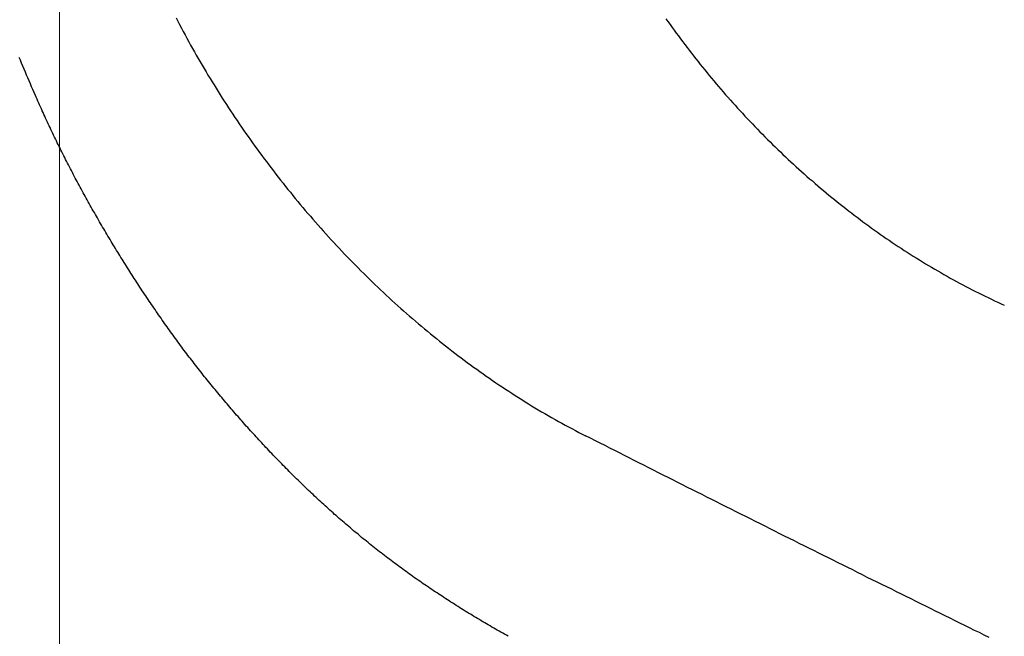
# Model space of a CAD drawing. Header units: millimetres. Extents: x -604189 to 881711, y -381903 to -7297.
# Tile 552 of 656: x -579763 to -579710, y -163321 to -163288. Entities that reach past the tile are written whole.
import ezdxf

# ---------------------------------------------------------------- set-up
doc = ezdxf.new("R2010")
doc.units = ezdxf.units.MM
doc.header["$LTSCALE"] = 100
doc.linetypes.add('0.5_0.5', pattern=[1, 0.5, -0.5])
doc.linetypes.add('ACAD_ISO04W100', pattern=[30.5, 24, -3, 0.5, -3])
doc.layers.get('Defpoints').update_dxf_attribs({"color": 30})
doc.layers.add('OPIS', color=7, linetype='Continuous')
doc.layers.add('strop osie', color=80, linetype='ACAD_ISO04W100', lineweight=5)
doc.styles.get("Standard").update_dxf_attribs({"font": 'romans.shx', "width": 0.5})
doc.dimstyles.new('1 50', dxfattribs={"dimtxt": 150, "dimasz": 80, "dimexe": 1, "dimexo": 1, "dimgap": 20, "dimtad": 1, "dimdec": 0, "dimlfac": 0.1, "dimtxsty": 'Standard', "dimblk": 'ARCHTICK', "dimcen": 200, "dimclrd": 2, "dimadec": 1, "dimazin": 0, "dimtfac": 1, "dimtdec": 0, "dimtmove": 0, "dimatfit": 3, "dimldrblk": 'ARCHTICK', "dimfxl": 120, "dimfxlon": 1, "dimtfill": 1, "dimarcsym": 0})

# ---------------------------------------------------------------- blocks, each defined once
blk = doc.blocks.new('_ArchTick')
at = {"layer": 'strop osie', "color": 0, "const_width": 0.15}
blk.add_lwpolyline([(-0.5, -0.5), (0.5, 0.5)], dxfattribs=at)
blk = doc.blocks.new('*D3294')
at = {"layer": 'Defpoints', "color": 0, "linetype": 'ByBlock', "lineweight": 5, "transparency": 16777216}
for p in [(-595783.126, -159420.303), (-593748.924, -159420.303), (-552118.935, -179940.303)]:
    blk.add_point(p, dxfattribs=at)
at = {"layer": 'OPIS', "color": 0, "linetype": 'Continuous', "lineweight": -2, "transparency": 16777216}
for p, q in [((-595723.126, -159420.303), (-595784.126, -159420.303)), ((-595723.126, -179940.303), (-595784.126, -179940.303))]:
    blk.add_line(p, q, dxfattribs=at)
at = {"layer": 'OPIS', "color": 2, "lineweight": -2, "transparency": 16777216}
blk.add_line((-595783.126, -179940.303), (-595783.126, -159420.303), dxfattribs=at)
at = {"layer": 'OPIS', "color": 2, "linetype": 'ByBlock', "lineweight": -2, "transparency": 16777216, "xscale": 80, "yscale": 80, "zscale": 80}
for p, rotation in [((-595783.126, -159420.303), 90), ((-595783.126, -179940.303), 270)]:
    blk.add_blockref('_ArchTick', p, dxfattribs=dict(at, rotation=rotation))
at = {"layer": 'OPIS', "color": 0, "linetype": 'ByBlock', "lineweight": 13, "transparency": 16777216, "insert": (-595878.126, -169680.303), "char_height": 150, "attachment_point": 5, "rotation": 90, "bg_fill": 3, "box_fill_scale": 1.1, "bg_fill_color": 256, "bg_fill_true_color": 13158600, "bg_fill_transparency": 0}
blk.add_mtext('2052', dxfattribs=at)

msp = doc.modelspace()

# ---------------------------------------------------------------- dimensions: what is measured, and where the dimension line sits
at = {"layer": 'OPIS', "color": 0, "linetype": 'ByBlock', "lineweight": 13}
dim = msp.add_linear_dim(base=(-595783.126, -159420.303), p1=(-552118.935, -179940.303), p2=(-593748.924, -159420.303), angle=90, dimstyle='1 50', override={"dimtmove": 1, "dimfxl": 60, "dimarcsym": 1}, dxfattribs=at)
dim.commit()
dim.dimension.update_dxf_attribs({"geometry": '*D3294', "text_midpoint": (-595878.126, -169680.303)})

# ---------------------------------------------------------------- next in the draw order: hatches: boundary and pattern name
at = {"layer": 'OPIS', "linetype": '0.5_0.5', "lineweight": 13}
h = msp.add_hatch(dxfattribs=at)
h.set_pattern_fill('ANSI37', color=0, scale=130)
h.set_pattern_definition([(45, (-597218.54, 256668.8), (-291.85832, 291.85832), []), (135, (-597218.54, 256668.8), (-291.85832, -291.85832), [])])
edge = h.paths.add_edge_path(flags=16)
edge.add_line((-570958.916, -168985.281), (-571058.916, -168985.281))
edge.add_line((-571058.916, -168985.281), (-572598.916, -168985.281))
edge.add_line((-572598.916, -168985.281), (-572598.915, -170470.3))
edge.add_line((-572598.915, -170470.3), (-570825.763, -170470.3))
edge.add_arc((-570508.916, -170339.099), 342.937, 180, 202.49364, ccw=False)
edge.add_arc((-570508.916, -170339.099), 342.937, 90, 180, ccw=False)
edge.add_line((-570508.916, -169996.163), (-570508.916, -169764.704))
edge.add_arc((-570058.916, -168985.281), 900, 180, 240, ccw=False)
edge = h.paths.add_edge_path(flags=17)
edge.add_line((-569358.915, -170085.281), (-569358.916, -168985.281))
edge.add_line((-569358.916, -168985.281), (-569358.917, -168985.281))
edge.add_line((-569358.917, -168985.281), (-569958.916, -168985.281))
edge.add_line((-569958.916, -168985.281), (-570058.916, -168985.281))
edge.add_line((-570058.916, -168985.281), (-570058.916, -168925.281))
edge.add_line((-570058.916, -168925.281), (-569958.916, -168925.281))
edge.add_line((-569958.916, -168925.281), (-569958.916, -168865.281))
edge.add_line((-569958.916, -168865.281), (-569358.916, -168865.281))
edge.add_line((-569358.916, -168865.281), (-569358.917, -166865.281))
edge.add_line((-569358.917, -166865.281), (-574098.917, -166865.286))
edge.add_line((-574098.917, -166865.286), (-574098.914, -171970.3))
edge.add_line((-574098.914, -171970.3), (-572608.913, -171970.3))
edge.add_line((-572608.913, -171970.3), (-571504.913, -170590.3))
edge.add_line((-571504.913, -170590.3), (-572718.915, -170590.3))
edge.add_line((-572718.915, -170590.3), (-572718.916, -168865.281))
edge.add_line((-572718.916, -168865.281), (-571058.916, -168865.281))
edge.add_line((-571058.916, -168865.281), (-571058.916, -168925.281))
edge.add_line((-571058.916, -168925.281), (-570958.916, -168925.281))
edge.add_line((-570958.916, -168925.281), (-570958.916, -168985.281))
edge.add_arc((-570058.916, -168985.281), 900, 180, 240)
edge.add_line((-570508.916, -169764.704), (-570508.916, -169996.163))
edge.add_arc((-570508.916, -170339.099), 342.937, 0, 90, ccw=False)
edge.add_arc((-570508.916, -170339.099), 342.937, 208.97989, 360, ccw=False)
edge.add_line((-570808.913, -170505.253), (-570808.913, -171171.086))
edge.add_arc((-570808.913, -171220.3), 49.214, 0, 90, ccw=False)
edge.add_arc((-570808.913, -171220.3), 49.214, 270, 360, ccw=False)
edge.add_line((-570808.913, -171269.514), (-570808.913, -171970.3))
edge.add_line((-570808.913, -171970.3), (-569358.914, -171970.3))
edge.add_line((-569358.914, -171970.3), (-569358.915, -170085.281))
h.paths.add_polyline_path([(-561118.924, -159870.303), (-590334.655, -159870.303), (-590334.655, -161470.303), (-562318.924, -161470.303), (-562318.924, -172095.292), (-561118.924, -172095.291), (-561118.924, -168350.303), (-552073.919, -168350.303), (-552073.92, -167150.303), (-561118.924, -167150.303)])
h.paths.add_polyline_path([(-572856.927, -169813.68), (-569451.07, -169813.68), (-569451.07, -169408.68), (-572856.927, -169408.68)], flags=16)
at = {"layer": 'OPIS', "linetype": 'ByBlock', "lineweight": 15}
h = msp.add_hatch(dxfattribs=at)
h.set_pattern_fill('ANSI37', color=0, scale=80, angle=45)
h.set_pattern_definition([(90, (-298582.96, 32475.8), (-254, 0), []), (180, (-298582.96, 32475.8), (-3e-14, -254), [])])
edge = h.paths.add_edge_path()
edge.add_arc((-579589.086, -167378.931), 50, 0, 90)
edge.add_line((-579589.086, -167328.931), (-579794.086, -167328.93))
edge.add_arc((-579794.086, -167378.93), 50, 89.9996, 180)
edge.add_line((-579844.086, -167378.93), (-579844.086, -167822.93))
edge.add_arc((-579794.086, -167822.93), 50, 180, 270)
edge.add_line((-579794.086, -167872.93), (-579589.085, -167872.931))
edge.add_arc((-579589.086, -167822.931), 50, 270.0014, 360)
edge.add_line((-579539.086, -167822.931), (-579539.086, -167378.931))
edge = h.paths.add_edge_path()
edge.add_arc((-579589.086, -167378.931), 50, 0, 90)
edge.add_line((-579589.086, -167328.931), (-579794.086, -167328.93))
edge.add_arc((-579794.086, -167378.93), 50, 89.9996, 180)
edge.add_line((-579844.086, -167378.93), (-579844.086, -167822.93))
edge.add_arc((-579794.086, -167822.93), 50, 180, 270)
edge.add_line((-579794.086, -167872.93), (-579589.085, -167872.931))
edge.add_arc((-579589.086, -167822.931), 50, 270.0014, 360)
edge.add_line((-579539.086, -167822.931), (-579539.086, -167378.931))
edge = h.paths.add_edge_path()
edge.add_line((-579899.087, -167300.93), (-579424.086, -167300.93))
edge.add_line((-579424.086, -167300.93), (-579424.086, -167900.93))
edge.add_line((-579424.086, -167900.93), (-579898.789, -167900.93))
edge.add_arc((-579899.086, -167892.935), 8, 180, 272.1285, ccw=False)
edge.add_line((-579907.086, -167892.935), (-579907.086, -167308.93))
edge.add_arc((-579899.086, -167308.93), 8, 90.0036, 180, ccw=False)
h.paths.add_polyline_path([(-581519.932, -164217.829), (-581520.004, -164223.092), (-581520.079, -164228.355), (-581520.156, -164233.617), (-581520.235, -164238.88), (-581520.318, -164244.143), (-581520.402, -164249.406), (-581520.489, -164254.669), (-581520.579, -164259.931), (-581520.671, -164265.194), (-581520.766, -164270.457), (-581520.863, -164275.719), (-581520.962, -164280.982), (-581521.064, -164286.244), (-581521.169, -164291.506), (-581521.276, -164296.769), (-581521.386, -164302.031), (-581521.498, -164307.293), (-581521.613, -164312.556), (-581521.73, -164317.818), (-581521.85, -164323.08), (-581521.972, -164328.342), (-581522.097, -164333.604), (-581522.225, -164338.866), (-581522.355, -164344.127), (-581522.488, -164349.389), (-581522.623, -164354.651), (-581522.76, -164359.913), (-581522.901, -164365.174), (-581523.043, -164370.436), (-581523.189, -164375.697), (-581523.337, -164380.958), (-581523.487, -164386.22), (-581523.64, -164391.481), (-581523.795, -164396.742), (-581523.953, -164402.003), (-581874.489, -164402.003), (-581874.664, -164396.198), (-581874.835, -164390.392), (-581875.003, -164384.587), (-581875.168, -164378.781), (-581875.329, -164372.976), (-581875.488, -164367.17), (-581875.643, -164361.364), (-581875.796, -164355.558), (-581875.945, -164349.752), (-581876.092, -164343.946), (-581876.235, -164338.14), (-581876.375, -164332.334), (-581876.512, -164326.527), (-581876.646, -164320.721), (-581876.777, -164314.914), (-581876.904, -164309.108), (-581877.029, -164303.301), (-581877.151, -164297.495), (-581877.269, -164291.688), (-581877.385, -164285.881), (-581877.497, -164280.074), (-581877.606, -164274.267), (-581877.713, -164268.461), (-581877.816, -164262.653), (-581877.916, -164256.846), (-581878.014, -164251.039), (-581878.108, -164245.232), (-581878.199, -164239.425), (-581878.287, -164233.618), (-581878.372, -164227.81), (-581878.454, -164222.003), (-581878.533, -164216.196), (-581878.609, -164210.388), (-581878.682, -164204.581), (-581878.751, -164198.773), (-581878.818, -164192.966), (-581878.881, -164187.158), (-581878.941, -164181.35), (-581878.997, -164175.543), (-581879.051, -164169.735), (-581879.101, -164163.927), (-581879.147, -164158.12), (-581879.191, -164152.312), (-581879.231, -164146.504), (-581879.267, -164140.696), (-581879.301, -164134.888), (-581879.332, -164129.081), (-581879.361, -164123.273), (-581879.388, -164117.465), (-581879.413, -164111.657), (-581879.437, -164105.849), (-581879.459, -164100.041), (-581879.475, -164094.233), (-581879.48, -164088.425), (-581879.472, -164082.617), (-581879.448, -164076.809), (-581879.406, -164071.002), (-581879.347, -164065.194), (-581879.269, -164059.387), (-581879.171, -164053.58), (-581879.054, -164047.773), (-581878.917, -164041.967), (-581878.759, -164036.161), (-581878.581, -164030.356), (-581878.381, -164024.551), (-581878.159, -164018.747), (-581877.914, -164012.944), (-581877.642, -164007.143), (-581877.341, -164001.342), (-581877.009, -163995.544), (-581876.642, -163989.748), (-581876.238, -163983.954), (-581875.795, -163978.163), (-581875.304, -163972.376), (-581874.753, -163966.594), (-581874.129, -163960.82), (-581873.419, -163955.056), (-581872.605, -163949.306), (-581871.67, -163943.574), (-581870.596, -163937.865), (-581869.362, -163932.188), (-581867.941, -163926.557), (-581866.302, -163920.987), (-581864.416, -163915.495), (-581862.246, -163910.11), (-581859.744, -163904.869), (-581856.869, -163899.824), (-581853.582, -163895.036), (-581849.851, -163890.591), (-581845.671, -163886.563), (-581841.105, -163882.977), (-581836.224, -163879.833), (-581831.097, -163877.106), (-581825.784, -163874.761), (-581820.336, -163872.759), (-581814.785, -163871.064), (-581809.154, -163869.636), (-581803.468, -163868.44), (-581797.747, -163867.44), (-581792, -163866.603), (-581786.235, -163865.9), (-581780.458, -163865.297), (-581774.674, -163864.778), (-581768.884, -163864.334), (-581763.088, -163863.958), (-581757.289, -163863.646), (-581751.486, -163863.39), (-581745.681, -163863.186), (-581739.874, -163863.026), (-581734.068, -163862.906), (-581728.26, -163862.819), (-581722.453, -163862.761), (-581716.645, -163862.725), (-581710.837, -163862.707), (-581705.029, -163862.7), (-581699.221, -163862.698), (-581693.958, -163862.699), (-581688.694, -163862.704), (-581683.431, -163862.718), (-581678.167, -163862.744), (-581672.904, -163862.788), (-581667.641, -163862.852), (-581662.379, -163862.942), (-581657.117, -163863.062), (-581651.856, -163863.215), (-581646.596, -163863.407), (-581641.337, -163863.64), (-581636.081, -163863.919), (-581630.828, -163864.249), (-581625.579, -163864.634), (-581620.334, -163865.078), (-581615.096, -163865.587), (-581609.864, -163866.17), (-581604.645, -163866.847), (-581599.442, -163867.642), (-581594.263, -163868.578), (-581589.115, -163869.676), (-581584.013, -163870.965), (-581578.971, -163872.474), (-581574.009, -163874.23), (-581569.153, -163876.259), (-581564.436, -163878.591), (-581559.896, -163881.253), (-581555.585, -163884.268), (-581551.554, -163887.652), (-581547.857, -163891.394), (-581544.534, -163895.471), (-581541.574, -163899.824), (-581538.952, -163904.387), (-581536.64, -163909.114), (-581534.606, -163913.968), (-581532.817, -163918.918), (-581531.241, -163923.939), (-581529.854, -163929.016), (-581528.636, -163934.137), (-581527.564, -163939.29), (-581526.619, -163944.467), (-581525.784, -163949.663), (-581525.048, -163954.875), (-581524.397, -163960.099), (-581523.818, -163965.33), (-581523.302, -163970.568), (-581522.84, -163975.811), (-581522.421, -163981.058), (-581522.037, -163986.308), (-581521.685, -163991.559), (-581521.363, -163996.813), (-581521.067, -164002.068), (-581520.796, -164007.324), (-581520.549, -164012.582), (-581520.322, -164017.84), (-581520.116, -164023.1), (-581519.928, -164028.36), (-581519.759, -164033.621), (-581519.607, -164038.882), (-581519.472, -164044.144), (-581519.354, -164049.406), (-581519.252, -164054.668), (-581519.166, -164059.931), (-581519.096, -164065.194), (-581519.041, -164070.457), (-581519.001, -164075.72), (-581518.976, -164080.984), (-581518.964, -164086.247), (-581518.964, -164091.51), (-581518.974, -164096.774), (-581518.991, -164102.037), (-581519.012, -164107.301), (-581519.034, -164112.564), (-581519.057, -164117.828), (-581519.081, -164123.091), (-581519.107, -164128.354), (-581519.135, -164133.618), (-581519.165, -164138.881), (-581519.197, -164144.144), (-581519.232, -164149.408), (-581519.269, -164154.671), (-581519.31, -164159.934), (-581519.353, -164165.198), (-581519.399, -164170.461), (-581519.447, -164175.724), (-581519.498, -164180.987), (-581519.552, -164186.25), (-581519.609, -164191.513), (-581519.668, -164196.777), (-581519.73, -164202.04), (-581519.795, -164207.303), (-581519.862, -164212.566)])
h.paths.add_polyline_path([(-582118.924, -164407.051), (-579418.924, -164407.051), (-579418.924, -162910.783), (-582118.924, -162910.783)])
h.paths.add_polyline_path([(-581950.717, -164839.225), (-581944.91, -164839.127), (-581939.103, -164839.033), (-581933.295, -164838.942), (-581927.488, -164838.854), (-581921.681, -164838.769), (-581915.873, -164838.687), (-581910.066, -164838.608), (-581904.259, -164838.532), (-581898.451, -164838.459), (-581892.644, -164838.39), (-581886.836, -164838.323), (-581881.028, -164838.26), (-581875.221, -164838.2), (-581869.413, -164838.144), (-581863.605, -164838.09), (-581857.798, -164838.04), (-581851.99, -164837.994), (-581846.182, -164837.95), (-581840.374, -164837.91), (-581834.567, -164837.874), (-581828.759, -164837.84), (-581822.951, -164837.809), (-581817.143, -164837.78), (-581811.335, -164837.753), (-581805.527, -164837.728), (-581799.719, -164837.704), (-581793.912, -164837.682), (-581788.104, -164837.666), (-581782.296, -164837.661), (-581776.488, -164837.669), (-581770.68, -164837.693), (-581764.872, -164837.735), (-581759.065, -164837.794), (-581753.257, -164837.872), (-581747.45, -164837.97), (-581741.643, -164838.087), (-581735.837, -164838.224), (-581730.031, -164838.382), (-581724.226, -164838.56), (-581718.422, -164838.76), (-581712.618, -164838.982), (-581706.815, -164839.227), (-581701.013, -164839.499), (-581695.213, -164839.8), (-581689.415, -164840.132), (-581683.618, -164840.499), (-581677.825, -164840.903), (-581672.034, -164841.346), (-581666.246, -164841.837), (-581660.465, -164842.388), (-581654.691, -164843.012), (-581648.927, -164843.722), (-581643.176, -164844.536), (-581637.444, -164845.471), (-581631.736, -164846.545), (-581626.059, -164847.779), (-581620.428, -164849.2), (-581614.858, -164850.839), (-581609.366, -164852.725), (-581603.98, -164854.895), (-581598.739, -164857.397), (-581593.694, -164860.272), (-581588.906, -164863.559), (-581584.462, -164867.29), (-581580.433, -164871.47), (-581576.847, -164876.036), (-581573.704, -164880.917), (-581570.976, -164886.044), (-581568.631, -164891.357), (-581566.63, -164896.805), (-581564.934, -164902.356), (-581563.507, -164907.987), (-581562.31, -164913.673), (-581561.31, -164919.394), (-581560.474, -164925.141), (-581559.77, -164930.906), (-581559.168, -164936.683), (-581558.648, -164942.467), (-581558.204, -164948.257), (-581557.829, -164954.053), (-581557.516, -164959.852), (-581557.261, -164965.655), (-581557.056, -164971.46), (-581556.897, -164977.267), (-581556.776, -164983.073), (-581556.69, -164988.881), (-581556.631, -164994.688), (-581556.596, -165000.496), (-581556.577, -165006.304), (-581556.57, -165012.112), (-581556.569, -165017.92), (-581556.57, -165023.183), (-581556.575, -165028.447), (-581556.588, -165033.71), (-581556.615, -165038.974), (-581556.658, -165044.237), (-581556.723, -165049.5), (-581556.813, -165054.762), (-581556.932, -165060.024), (-581557.086, -165065.285), (-581557.277, -165070.545), (-581557.51, -165075.804), (-581557.79, -165081.06), (-581558.119, -165086.313), (-581558.504, -165091.562), (-581558.949, -165096.807), (-581559.458, -165102.045), (-581560.04, -165107.276), (-581560.717, -165112.496), (-581561.513, -165117.699), (-581562.448, -165122.878), (-581563.547, -165128.026), (-581564.836, -165133.128), (-581566.345, -165138.17), (-581568.1, -165143.132), (-581570.129, -165147.988), (-581572.461, -165152.705), (-581575.123, -165157.245), (-581578.139, -165161.556), (-581581.522, -165165.587), (-581585.265, -165169.284), (-581589.342, -165172.607), (-581593.694, -165175.567), (-581598.257, -165178.189), (-581602.985, -165180.501), (-581607.838, -165182.535), (-581612.788, -165184.324), (-581617.81, -165185.9), (-581622.887, -165187.287), (-581628.007, -165188.505), (-581633.16, -165189.577), (-581638.337, -165190.522), (-581643.534, -165191.357), (-581648.746, -165192.093), (-581653.969, -165192.744), (-581659.201, -165193.323), (-581664.439, -165193.839), (-581669.682, -165194.301), (-581674.929, -165194.72), (-581680.178, -165195.104), (-581685.43, -165195.456), (-581690.683, -165195.778), (-581695.938, -165196.074), (-581701.195, -165196.345), (-581706.452, -165196.592), (-581711.711, -165196.819), (-581716.97, -165197.025), (-581722.23, -165197.213), (-581727.491, -165197.382), (-581732.752, -165197.534), (-581738.014, -165197.669), (-581743.276, -165197.787), (-581748.539, -165197.889), (-581753.801, -165197.975), (-581759.064, -165198.045), (-581764.327, -165198.1), (-581769.591, -165198.14), (-581774.854, -165198.165), (-581780.118, -165198.177), (-581785.381, -165198.177), (-581790.644, -165198.167), (-581795.908, -165198.15), (-581801.171, -165198.129), (-581806.435, -165198.107), (-581811.698, -165198.084), (-581816.961, -165198.06), (-581822.225, -165198.034), (-581827.488, -165198.006), (-581832.752, -165197.976), (-581838.015, -165197.944), (-581843.278, -165197.909), (-581848.541, -165197.872), (-581853.805, -165197.831), (-581859.068, -165197.788), (-581864.331, -165197.742), (-581869.594, -165197.694), (-581874.858, -165197.643), (-581880.121, -165197.589), (-581885.384, -165197.532), (-581890.647, -165197.473), (-581895.91, -165197.411), (-581901.173, -165197.346), (-581906.436, -165197.279), (-581911.699, -165197.209), (-581916.962, -165197.137), (-581922.225, -165197.062), (-581927.488, -165196.985), (-581932.751, -165196.906), (-581938.014, -165196.823), (-581943.276, -165196.739), (-581948.539, -165196.652), (-581953.802, -165196.562), (-581959.064, -165196.47), (-581964.327, -165196.375), (-581969.59, -165196.278), (-581974.852, -165196.179), (-581980.115, -165196.077), (-581985.377, -165195.972), (-581990.639, -165195.865), (-581995.902, -165195.755), (-582001.164, -165195.643), (-582006.426, -165195.528), (-582011.688, -165195.411), (-582016.95, -165195.291), (-582022.212, -165195.169), (-582027.474, -165195.044), (-582032.736, -165194.916), (-582037.998, -165194.786), (-582043.26, -165194.653), (-582048.521, -165194.518), (-582053.783, -165194.381), (-582059.045, -165194.24), (-582064.306, -165194.098), (-582069.568, -165193.952), (-582074.829, -165193.804), (-582080.09, -165193.654), (-582085.351, -165193.501), (-582090.613, -165193.346), (-582095.874, -165193.188), (-582095.874, -164842.652), (-582090.068, -164842.477), (-582084.263, -164842.306), (-582078.457, -164842.138), (-582072.652, -164841.973), (-582066.846, -164841.812), (-582061.04, -164841.653), (-582055.235, -164841.498), (-582049.429, -164841.345), (-582043.623, -164841.196), (-582037.817, -164841.049), (-582032.01, -164840.906), (-582026.204, -164840.766), (-582020.398, -164840.629), (-582014.591, -164840.495), (-582008.785, -164840.364), (-582002.978, -164840.237), (-581997.172, -164840.112), (-581991.365, -164839.99), (-581985.558, -164839.872), (-581979.752, -164839.756), (-581973.945, -164839.644), (-581968.138, -164839.535), (-581962.331, -164839.428), (-581956.524, -164839.325)])
edge = h.paths.add_edge_path()
edge.add_arc((-581748.924, -162268.543), 50, 0, 90.0004)
edge.add_line((-581748.924, -162218.543), (-581953.924, -162218.545))
edge.add_arc((-581953.924, -162268.545), 50, 90.0009, 180)
edge.add_line((-582003.924, -162268.545), (-582003.924, -162712.545))
edge.add_arc((-581953.924, -162712.545), 50, 180, 270.0022)
edge.add_line((-581953.922, -162762.545), (-581748.923, -162762.543))
edge.add_arc((-581748.924, -162712.543), 50, 270.0009, 360)
edge.add_line((-581698.924, -162712.543), (-581698.924, -162268.543))
edge = h.paths.add_edge_path()
edge.add_arc((-581748.924, -161668.543), 50, 0, 90.0004)
edge.add_line((-581748.924, -161618.543), (-581953.924, -161618.545))
edge.add_arc((-581953.924, -161668.545), 50, 90.0009, 180)
edge.add_line((-582003.924, -161668.545), (-582003.924, -162112.545))
edge.add_arc((-581953.924, -162112.545), 50, 180, 270.0022)
edge.add_line((-581953.922, -162162.545), (-581748.923, -162162.543))
edge.add_arc((-581748.924, -162112.543), 50, 270.0009, 360)
edge.add_line((-581698.924, -162112.543), (-581698.924, -161668.543))
h.paths.add_polyline_path([(-582118.924, -162790.543), (-579418.924, -162790.543), (-579418.924, -161590.543), (-582118.924, -161590.543)])
edge = h.paths.add_edge_path()
edge.add_arc((-579794.086, -168270.003), 50, 89.9996, 180)
edge.add_line((-579844.086, -168270.003), (-579844.086, -168714.003))
edge.add_arc((-579794.086, -168714.003), 50, 180, 270)
edge.add_line((-579794.086, -168764.003), (-579589.085, -168764.004))
edge.add_arc((-579589.086, -168714.004), 50, 270.0014, 360)
edge.add_line((-579539.086, -168714.004), (-579539.086, -168270.004))
edge.add_arc((-579589.086, -168270.004), 50, 0, 90)
edge.add_line((-579589.086, -168220.004), (-579794.086, -168220.003))
edge = h.paths.add_edge_path()
edge.add_arc((-579589.086, -169161.078), 50, 0, 90)
edge.add_line((-579589.086, -169111.078), (-579794.086, -169111.076))
edge.add_arc((-579794.086, -169161.076), 50, 89.9996, 180)
edge.add_line((-579844.086, -169161.076), (-579844.086, -169605.076))
edge.add_arc((-579794.086, -169605.076), 50, 180, 270)
edge.add_line((-579794.086, -169655.076), (-579589.085, -169655.078))
edge.add_arc((-579589.086, -169605.078), 50, 270.0014, 360)
edge.add_line((-579539.086, -169605.078), (-579539.086, -169161.078))
edge = h.paths.add_edge_path()
edge.add_arc((-579794.086, -170052.15), 50, 89.9996, 180)
edge.add_line((-579844.086, -170052.15), (-579844.086, -170496.15))
edge.add_arc((-579794.086, -170496.15), 50, 180, 270)
edge.add_line((-579794.086, -170546.15), (-579589.085, -170546.151))
edge.add_arc((-579589.086, -170496.151), 50, 270.0014, 360)
edge.add_line((-579539.086, -170496.151), (-579539.086, -170052.151))
edge.add_arc((-579589.086, -170052.151), 50, 0, 90)
edge.add_line((-579589.086, -170002.151), (-579794.086, -170002.15))
edge = h.paths.add_edge_path()
edge.add_arc((-579794.086, -170943.223), 50, 89.9996, 180)
edge.add_line((-579844.086, -170943.223), (-579844.086, -171387.223))
edge.add_arc((-579794.086, -171387.223), 50, 180, 270)
edge.add_line((-579794.086, -171437.223), (-579589.085, -171437.224))
edge.add_arc((-579589.086, -171387.224), 50, 270.0014, 360)
edge.add_line((-579539.086, -171387.224), (-579539.086, -170943.224))
edge.add_arc((-579589.086, -170943.224), 50, 0, 90)
edge.add_line((-579589.086, -170893.224), (-579794.086, -170893.223))
h.paths.add_polyline_path([(-579418.924, -164527.291), (-582118.924, -164527.291), (-582118.924, -171970.3), (-579418.924, -171970.3)])

# ---------------------------------------------------------------- next in the draw order: linework, layer by layer
at = {"color": 0}
for points in [[(-579754.53, -163288.196, 0), (-579754.434, -163288.376, 0), (-579754.338, -163288.556, 0), (-579754.241, -163288.746, 0), (-579754.144, -163288.926, 0), (-579754.046, -163289.106, 0), (-579753.947, -163289.286, 0), (-579753.847, -163289.476, 0), (-579753.747, -163289.656, 0), (-579753.646, -163289.836, 0), (-579753.544, -163290.016, 0), (-579753.442, -163290.196, 0), (-579753.339, -163290.376, 0), (-579753.235, -163290.556, 0), (-579753.13, -163290.736, 0), (-579753.025, -163290.916, 0), (-579752.919, -163291.086, 0), (-579752.813, -163291.266, 0), (-579752.705, -163291.446, 0), (-579752.597, -163291.626, 0), (-579752.489, -163291.796, 0), (-579752.379, -163291.976, 0), (-579752.269, -163292.156, 0), (-579752.159, -163292.326, 0), (-579752.047, -163292.506, 0), (-579751.935, -163292.676, 0), (-579751.822, -163292.856, 0), (-579751.709, -163293.026, 0), (-579751.594, -163293.196, 0), (-579751.479, -163293.376, 0), (-579751.364, -163293.546, 0), (-579751.248, -163293.716, 0), (-579751.131, -163293.896, 0), (-579751.013, -163294.066, 0), (-579750.895, -163294.236, 0), (-579750.776, -163294.406, 0), (-579750.656, -163294.576, 0), (-579750.535, -163294.746, 0), (-579750.414, -163294.916, 0), (-579750.292, -163295.086, 0), (-579750.17, -163295.256, 0), (-579750.047, -163295.426, 0), (-579749.923, -163295.596, 0), (-579749.798, -163295.766, 0), (-579749.673, -163295.926, 0), (-579749.547, -163296.096, 0), (-579749.421, -163296.266, 0), (-579749.294, -163296.426, 0), (-579749.166, -163296.596, 0), (-579749.037, -163296.756, 0), (-579748.908, -163296.926, 0), (-579748.778, -163297.086, 0), (-579748.648, -163297.256, 0), (-579748.517, -163297.416, 0), (-579748.385, -163297.576, 0), (-579748.252, -163297.746, 0), (-579748.119, -163297.906, 0), (-579747.986, -163298.066, 0), (-579747.851, -163298.226, 0), (-579747.716, -163298.386, 0), (-579747.581, -163298.546, 0), (-579747.444, -163298.706, 0), (-579747.307, -163298.866, 0), (-579747.17, -163299.026, 0), (-579747.032, -163299.186, 0), (-579746.893, -163299.346, 0), (-579746.753, -163299.496, 0), (-579746.613, -163299.656, 0), (-579746.473, -163299.816, 0), (-579746.331, -163299.966, 0), (-579746.19, -163300.126, 0), (-579746.047, -163300.276, 0), (-579745.904, -163300.436, 0), (-579745.76, -163300.586, 0), (-579745.616, -163300.736, 0), (-579745.471, -163300.896, 0), (-579745.325, -163301.046, 0), (-579745.179, -163301.196, 0), (-579745.033, -163301.346, 0), (-579744.885, -163301.496, 0), (-579744.737, -163301.646, 0), (-579744.589, -163301.796, 0), (-579744.44, -163301.946, 0), (-579744.29, -163302.086, 0), (-579744.14, -163302.236, 0), (-579743.989, -163302.386, 0), (-579743.838, -163302.526, 0), (-579743.686, -163302.676, 0), (-579743.533, -163302.816, 0), (-579743.38, -163302.966, 0), (-579743.227, -163303.106, 0), (-579743.072, -163303.246, 0), (-579742.918, -163303.396, 0), (-579742.762, -163303.536, 0), (-579742.606, -163303.676, 0), (-579742.45, -163303.816, 0), (-579742.293, -163303.956, 0), (-579742.135, -163304.096, 0), (-579741.977, -163304.236, 0), (-579741.818, -163304.366, 0), (-579741.659, -163304.506, 0), (-579741.499, -163304.646, 0), (-579741.339, -163304.776, 0), (-579741.178, -163304.916, 0), (-579741.017, -163305.046, 0), (-579740.855, -163305.186, 0), (-579740.693, -163305.316, 0), (-579740.53, -163305.446, 0), (-579740.366, -163305.576, 0), (-579740.202, -163305.706, 0), (-579740.038, -163305.836, 0), (-579739.873, -163305.966, 0), (-579739.707, -163306.096, 0), (-579739.541, -163306.226, 0), (-579739.375, -163306.346, 0), (-579739.207, -163306.476, 0), (-579739.04, -163306.606, 0), (-579738.872, -163306.726, 0), (-579738.703, -163306.846, 0), (-579738.534, -163306.976, 0), (-579738.364, -163307.096, 0), (-579738.194, -163307.216, 0), (-579738.024, -163307.336, 0), (-579737.853, -163307.456, 0), (-579737.681, -163307.576, 0), (-579737.509, -163307.696, 0), (-579737.337, -163307.816, 0), (-579737.164, -163307.926, 0), (-579736.99, -163308.046, 0), (-579736.816, -163308.166, 0), (-579736.642, -163308.276, 0), (-579736.467, -163308.386, 0), (-579736.291, -163308.506, 0), (-579736.116, -163308.616, 0), (-579735.939, -163308.726, 0), (-579735.762, -163308.836, 0), (-579735.585, -163308.946, 0), (-579735.408, -163309.056, 0), (-579735.229, -163309.166, 0), (-579735.051, -163309.266, 0), (-579734.872, -163309.376, 0), (-579734.692, -163309.476, 0), (-579734.512, -163309.586, 0), (-579734.332, -163309.686, 0), (-579734.151, -163309.786, 0), (-579733.97, -163309.896, 0), (-579733.788, -163309.996, 0), (-579733.606, -163310.096, 0), (-579733.423, -163310.186, 0), (-579733.24, -163310.286, 0), (-579733.057, -163310.386, 0), (-579732.873, -163310.486, 0), (-579732.689, -163310.576, 0), (-579732.504, -163310.676, 0)], [(-579728.187, -163288.236, 0), (-579728.077, -163288.386, 0), (-579727.966, -163288.546, 0), (-579727.854, -163288.706, 0), (-579727.742, -163288.856, 0), (-579727.629, -163289.016, 0), (-579727.515, -163289.166, 0), (-579727.401, -163289.326, 0), (-579727.286, -163289.476, 0), (-579727.17, -163289.626, 0), (-579727.054, -163289.786, 0), (-579726.937, -163289.936, 0), (-579726.819, -163290.086, 0), (-579726.701, -163290.236, 0), (-579726.582, -163290.396, 0), (-579726.462, -163290.546, 0), (-579726.342, -163290.696, 0), (-579726.221, -163290.846, 0), (-579726.099, -163290.996, 0), (-579725.977, -163291.146, 0), (-579725.855, -163291.296, 0), (-579725.731, -163291.436, 0), (-579725.607, -163291.586, 0), (-579725.483, -163291.736, 0), (-579725.357, -163291.886, 0), (-579725.231, -163292.026, 0), (-579725.105, -163292.176, 0), (-579724.978, -163292.326, 0), (-579724.85, -163292.466, 0), (-579724.722, -163292.616, 0), (-579724.593, -163292.756, 0), (-579724.463, -163292.896, 0), (-579724.333, -163293.046, 0), (-579724.203, -163293.186, 0), (-579724.071, -163293.326, 0), (-579723.939, -163293.476, 0), (-579723.807, -163293.616, 0), (-579723.674, -163293.756, 0), (-579723.54, -163293.896, 0), (-579723.406, -163294.036, 0), (-579723.271, -163294.176, 0), (-579723.136, -163294.316, 0), (-579723, -163294.446, 0), (-579722.863, -163294.586, 0), (-579722.726, -163294.726, 0), (-579722.589, -163294.866, 0), (-579722.45, -163294.996, 0), (-579722.312, -163295.136, 0), (-579722.172, -163295.266, 0), (-579722.032, -163295.406, 0), (-579721.892, -163295.536, 0), (-579721.751, -163295.666, 0), (-579721.61, -163295.806, 0), (-579721.467, -163295.936, 0), (-579721.325, -163296.066, 0), (-579721.182, -163296.196, 0), (-579721.038, -163296.326, 0), (-579720.894, -163296.456, 0), (-579720.749, -163296.586, 0), (-579720.604, -163296.716, 0), (-579720.458, -163296.846, 0), (-579720.312, -163296.966, 0), (-579720.165, -163297.096, 0), (-579720.018, -163297.226, 0), (-579719.87, -163297.346, 0), (-579719.722, -163297.476, 0), (-579719.573, -163297.596, 0), (-579719.423, -163297.726, 0), (-579719.274, -163297.846, 0), (-579719.123, -163297.966, 0), (-579718.972, -163298.086, 0), (-579718.821, -163298.206, 0), (-579718.669, -163298.326, 0), (-579718.517, -163298.446, 0), (-579718.364, -163298.566, 0), (-579718.211, -163298.686, 0), (-579718.057, -163298.806, 0), (-579717.903, -163298.916, 0), (-579717.748, -163299.036, 0), (-579717.593, -163299.156, 0), (-579717.437, -163299.266, 0), (-579717.281, -163299.386, 0), (-579717.124, -163299.496, 0), (-579716.967, -163299.606, 0), (-579716.81, -163299.716, 0), (-579716.652, -163299.836, 0), (-579716.494, -163299.946, 0), (-579716.335, -163300.056, 0), (-579716.175, -163300.156, 0), (-579716.016, -163300.266, 0), (-579715.855, -163300.376, 0), (-579715.695, -163300.486, 0), (-579715.534, -163300.586, 0), (-579715.372, -163300.696, 0), (-579715.21, -163300.796, 0), (-579715.048, -163300.906, 0), (-579714.885, -163301.006, 0), (-579714.722, -163301.106, 0), (-579714.558, -163301.206, 0), (-579714.394, -163301.316, 0), (-579714.23, -163301.416, 0), (-579714.065, -163301.506, 0), (-579713.899, -163301.606, 0), (-579713.734, -163301.706, 0), (-579713.568, -163301.806, 0), (-579713.401, -163301.896, 0), (-579713.234, -163301.996, 0), (-579713.067, -163302.086, 0), (-579712.899, -163302.186, 0), (-579712.731, -163302.276, 0), (-579712.563, -163302.366, 0), (-579712.394, -163302.456, 0), (-579712.225, -163302.546, 0), (-579712.055, -163302.636, 0), (-579711.885, -163302.726, 0), (-579711.715, -163302.816, 0), (-579711.544, -163302.906, 0), (-579711.373, -163302.986, 0), (-579711.201, -163303.076, 0), (-579711.029, -163303.156, 0), (-579710.857, -163303.236, 0), (-579710.685, -163303.326, 0), (-579710.512, -163303.406, 0), (-579710.338, -163303.486, 0), (-579710.165, -163303.566, 0), (-579709.991, -163303.646, 0)], [(-579762.092, -163292.366, 0), (-579762.161, -163292.206, 0), (-579762.23, -163292.046, 0), (-579762.298, -163291.896, 0), (-579762.366, -163291.736, 0), (-579762.434, -163291.576, 0), (-579762.501, -163291.416, 0), (-579762.569, -163291.266, 0), (-579762.635, -163291.106, 0), (-579762.702, -163290.946, 0), (-579762.768, -163290.786, 0), (-579762.834, -163290.626, 0), (-579762.899, -163290.466, 0), (-579762.964, -163290.316, 0)], [(-579736.668, -163321.456, 0), (-579736.766, -163321.396, 0), (-579736.864, -163321.346, 0), (-579736.961, -163321.286, 0), (-579737.059, -163321.236, 0), (-579737.156, -163321.176, 0), (-579737.254, -163321.126, 0), (-579737.351, -163321.066, 0), (-579737.448, -163321.016, 0), (-579737.545, -163320.956, 0), (-579737.642, -163320.896, 0), (-579737.739, -163320.846, 0), (-579737.835, -163320.786, 0), (-579737.932, -163320.726, 0), (-579738.029, -163320.676, 0), (-579738.125, -163320.616, 0), (-579738.221, -163320.556, 0), (-579738.318, -163320.496, 0), (-579738.414, -163320.446, 0), (-579738.51, -163320.386, 0), (-579738.605, -163320.326, 0), (-579738.701, -163320.266, 0), (-579738.797, -163320.206, 0), (-579738.892, -163320.156, 0), (-579738.988, -163320.096, 0), (-579739.083, -163320.036, 0), (-579739.178, -163319.976, 0), (-579739.273, -163319.916, 0), (-579739.368, -163319.856, 0), (-579739.463, -163319.796, 0), (-579739.558, -163319.736, 0), (-579739.653, -163319.676, 0), (-579739.747, -163319.616, 0), (-579739.841, -163319.556, 0), (-579739.936, -163319.496, 0), (-579740.03, -163319.436, 0), (-579740.124, -163319.376, 0), (-579740.218, -163319.306, 0), (-579740.311, -163319.246, 0), (-579740.405, -163319.186, 0), (-579740.498, -163319.126, 0), (-579740.592, -163319.066, 0), (-579740.685, -163319.006, 0), (-579740.778, -163318.936, 0), (-579740.871, -163318.876, 0), (-579740.964, -163318.816, 0), (-579741.057, -163318.746, 0), (-579741.149, -163318.686, 0), (-579741.241, -163318.626, 0), (-579741.334, -163318.556, 0), (-579741.426, -163318.496, 0), (-579741.518, -163318.436, 0), (-579741.61, -163318.366, 0), (-579741.701, -163318.306, 0), (-579741.793, -163318.236, 0), (-579741.884, -163318.176, 0), (-579741.976, -163318.106, 0), (-579742.067, -163318.046, 0), (-579742.158, -163317.976, 0), (-579742.249, -163317.916, 0), (-579742.339, -163317.846, 0), (-579742.43, -163317.776, 0), (-579742.52, -163317.716, 0), (-579742.61, -163317.646, 0), (-579742.7, -163317.576, 0), (-579742.79, -163317.516, 0), (-579742.88, -163317.446, 0), (-579742.97, -163317.376, 0), (-579743.059, -163317.316, 0), (-579743.148, -163317.246, 0), (-579743.237, -163317.176, 0), (-579743.326, -163317.106, 0), (-579743.415, -163317.036, 0), (-579743.504, -163316.966, 0), (-579743.592, -163316.906, 0), (-579743.681, -163316.836, 0), (-579743.769, -163316.766, 0), (-579743.857, -163316.696, 0), (-579743.945, -163316.626, 0), (-579744.032, -163316.556, 0), (-579744.12, -163316.486, 0), (-579744.207, -163316.416, 0), (-579744.294, -163316.346, 0), (-579744.381, -163316.276, 0), (-579744.468, -163316.206, 0), (-579744.555, -163316.136, 0), (-579744.641, -163316.056, 0), (-579744.728, -163315.986, 0), (-579744.814, -163315.916, 0), (-579744.9, -163315.846, 0), (-579744.986, -163315.776, 0), (-579745.072, -163315.696, 0), (-579745.157, -163315.626, 0), (-579745.243, -163315.556, 0), (-579745.328, -163315.486, 0), (-579745.413, -163315.406, 0), (-579745.498, -163315.336, 0), (-579745.583, -163315.266, 0), (-579745.668, -163315.186, 0), (-579745.752, -163315.116, 0), (-579745.836, -163315.046, 0), (-579745.92, -163314.966, 0), (-579746.004, -163314.896, 0), (-579746.088, -163314.816, 0), (-579746.172, -163314.746, 0), (-579746.255, -163314.666, 0), (-579746.339, -163314.596, 0), (-579746.422, -163314.516, 0), (-579746.505, -163314.446, 0), (-579746.588, -163314.366, 0), (-579746.671, -163314.296, 0), (-579746.753, -163314.216, 0), (-579746.835, -163314.146, 0), (-579746.918, -163314.066, 0), (-579747, -163313.986, 0), (-579747.082, -163313.916, 0), (-579747.163, -163313.836, 0), (-579747.245, -163313.756, 0), (-579747.326, -163313.686, 0), (-579747.408, -163313.606, 0), (-579747.489, -163313.526, 0), (-579747.57, -163313.446, 0), (-579747.65, -163313.376, 0), (-579747.731, -163313.296, 0), (-579747.811, -163313.216, 0), (-579747.892, -163313.136, 0), (-579747.972, -163313.056, 0), (-579748.052, -163312.986, 0), (-579748.131, -163312.906, 0), (-579748.211, -163312.826, 0), (-579748.291, -163312.746, 0), (-579748.37, -163312.666, 0), (-579748.449, -163312.586, 0), (-579748.528, -163312.506, 0), (-579748.607, -163312.426, 0), (-579748.686, -163312.346, 0), (-579748.764, -163312.266, 0), (-579748.842, -163312.186, 0), (-579748.921, -163312.106, 0), (-579748.999, -163312.026, 0), (-579749.077, -163311.946, 0), (-579749.154, -163311.866, 0), (-579749.232, -163311.786, 0), (-579749.309, -163311.706, 0), (-579749.387, -163311.626, 0), (-579749.464, -163311.546, 0), (-579749.541, -163311.466, 0), (-579749.618, -163311.376, 0), (-579749.694, -163311.296, 0), (-579749.771, -163311.216, 0), (-579749.847, -163311.136, 0), (-579749.923, -163311.056, 0), (-579750, -163310.966, 0), (-579750.076, -163310.886, 0), (-579750.151, -163310.806, 0), (-579750.227, -163310.726, 0), (-579750.303, -163310.636, 0), (-579750.378, -163310.556, 0), (-579750.453, -163310.476, 0), (-579750.528, -163310.396, 0), (-579750.603, -163310.306, 0), (-579750.678, -163310.226, 0), (-579750.753, -163310.146, 0), (-579750.828, -163310.056, 0), (-579750.902, -163309.976, 0), (-579750.976, -163309.886, 0), (-579751.051, -163309.806, 0), (-579751.125, -163309.726, 0), (-579751.199, -163309.636, 0), (-579751.272, -163309.556, 0), (-579751.346, -163309.466, 0), (-579751.419, -163309.386, 0), (-579751.493, -163309.296, 0), (-579751.566, -163309.216, 0), (-579751.639, -163309.126, 0), (-579751.712, -163309.046, 0), (-579751.784, -163308.956, 0), (-579751.857, -163308.876, 0), (-579751.929, -163308.786, 0), (-579752.002, -163308.706, 0), (-579752.074, -163308.616, 0), (-579752.146, -163308.536, 0), (-579752.217, -163308.446, 0), (-579752.289, -163308.356, 0), (-579752.36, -163308.276, 0), (-579752.432, -163308.186, 0), (-579752.503, -163308.106, 0), (-579752.574, -163308.016, 0), (-579752.645, -163307.926, 0), (-579752.715, -163307.846, 0), (-579752.786, -163307.756, 0), (-579752.856, -163307.666, 0), (-579752.926, -163307.576, 0), (-579752.996, -163307.496, 0), (-579753.066, -163307.406, 0), (-579753.135, -163307.316, 0), (-579753.205, -163307.226, 0), (-579753.274, -163307.136, 0), (-579753.343, -163307.056, 0), (-579753.412, -163306.966, 0), (-579753.481, -163306.876, 0), (-579753.549, -163306.786, 0), (-579753.618, -163306.696, 0), (-579753.686, -163306.606, 0), (-579753.754, -163306.516, 0), (-579753.822, -163306.436, 0), (-579753.89, -163306.346, 0), (-579753.957, -163306.256, 0), (-579754.025, -163306.166, 0), (-579754.092, -163306.076, 0), (-579754.159, -163305.986, 0), (-579754.226, -163305.896, 0), (-579754.293, -163305.806, 0), (-579754.359, -163305.716, 0), (-579754.426, -163305.626, 0), (-579754.492, -163305.536, 0), (-579754.558, -163305.446, 0), (-579754.624, -163305.356, 0), (-579754.69, -163305.266, 0), (-579754.756, -163305.176, 0), (-579754.821, -163305.076, 0), (-579754.886, -163304.986, 0), (-579754.951, -163304.896, 0), (-579755.016, -163304.806, 0), (-579755.081, -163304.716, 0), (-579755.146, -163304.626, 0), (-579755.211, -163304.536, 0), (-579755.275, -163304.446, 0), (-579755.339, -163304.346, 0), (-579755.403, -163304.256, 0), (-579755.467, -163304.166, 0), (-579755.531, -163304.076, 0), (-579755.595, -163303.986, 0), (-579755.658, -163303.886, 0), (-579755.721, -163303.796, 0), (-579755.785, -163303.706, 0), (-579755.848, -163303.616, 0), (-579755.91, -163303.516, 0), (-579755.973, -163303.426, 0), (-579756.036, -163303.336, 0), (-579756.098, -163303.236, 0), (-579756.16, -163303.146, 0), (-579756.223, -163303.056, 0), (-579756.285, -163302.956, 0), (-579756.346, -163302.866, 0), (-579756.408, -163302.776, 0), (-579756.47, -163302.676, 0), (-579756.531, -163302.586, 0), (-579756.592, -163302.496, 0), (-579756.654, -163302.396, 0), (-579756.715, -163302.306, 0), (-579756.775, -163302.206, 0), (-579756.836, -163302.116, 0), (-579756.897, -163302.026, 0), (-579756.957, -163301.926, 0), (-579757.017, -163301.836, 0), (-579757.077, -163301.736, 0), (-579757.137, -163301.646, 0), (-579757.197, -163301.546, 0), (-579757.257, -163301.456, 0), (-579757.316, -163301.356, 0), (-579757.376, -163301.266, 0), (-579757.435, -163301.166, 0), (-579757.494, -163301.076, 0), (-579757.553, -163300.976, 0), (-579757.612, -163300.886, 0), (-579757.67, -163300.786, 0), (-579757.729, -163300.696, 0), (-579757.787, -163300.596, 0), (-579757.845, -163300.506, 0), (-579757.904, -163300.406, 0), (-579757.962, -163300.306, 0), (-579758.019, -163300.216, 0), (-579758.077, -163300.116, 0), (-579758.134, -163300.026, 0), (-579758.192, -163299.926, 0), (-579758.249, -163299.826, 0), (-579758.306, -163299.736, 0), (-579758.363, -163299.636, 0), (-579758.42, -163299.536, 0), (-579758.477, -163299.446, 0), (-579758.533, -163299.346, 0), (-579758.59, -163299.246, 0), (-579758.646, -163299.156, 0), (-579758.702, -163299.056, 0), (-579758.758, -163298.956, 0), (-579758.814, -163298.866, 0), (-579758.869, -163298.766, 0), (-579758.925, -163298.666, 0), (-579758.98, -163298.566, 0), (-579759.035, -163298.476, 0), (-579759.09, -163298.376, 0), (-579759.145, -163298.276, 0), (-579759.2, -163298.176, 0), (-579759.255, -163298.086, 0), (-579759.309, -163297.986, 0), (-579759.364, -163297.886, 0), (-579759.418, -163297.786, 0), (-579759.472, -163297.686, 0), (-579759.526, -163297.596, 0), (-579759.579, -163297.496, 0), (-579759.633, -163297.396, 0), (-579759.686, -163297.296, 0), (-579759.739, -163297.196, 0), (-579759.793, -163297.096, 0), (-579759.845, -163296.996, 0), (-579759.898, -163296.906, 0), (-579759.951, -163296.806, 0), (-579760.003, -163296.706, 0), (-579760.055, -163296.606, 0), (-579760.107, -163296.506, 0), (-579760.159, -163296.406, 0), (-579760.211, -163296.306, 0), (-579760.263, -163296.206, 0), (-579760.314, -163296.106, 0), (-579760.365, -163296.006, 0), (-579760.416, -163295.906, 0), (-579760.467, -163295.806, 0), (-579760.518, -163295.706, 0), (-579760.569, -163295.606, 0), (-579760.619, -163295.506, 0), (-579760.669, -163295.406, 0), (-579760.719, -163295.306, 0), (-579760.769, -163295.206, 0), (-579760.819, -163295.106, 0), (-579760.868, -163295.006, 0), (-579760.918, -163294.906, 0), (-579760.967, -163294.806, 0), (-579761.016, -163294.706, 0), (-579761.065, -163294.606, 0), (-579761.113, -163294.506, 0), (-579761.162, -163294.406, 0), (-579761.21, -163294.306, 0), (-579761.258, -163294.196, 0), (-579761.306, -163294.096, 0), (-579761.354, -163293.996, 0), (-579761.401, -163293.896, 0), (-579761.449, -163293.796, 0), (-579761.496, -163293.696, 0), (-579761.543, -163293.596, 0), (-579761.59, -163293.486, 0), (-579761.636, -163293.386, 0), (-579761.683, -163293.286, 0), (-579761.729, -163293.186, 0), (-579761.775, -163293.086, 0), (-579761.821, -163292.976, 0), (-579761.866, -163292.876, 0), (-579761.912, -163292.776, 0), (-579761.957, -163292.676, 0), (-579762.002, -163292.566, 0), (-579762.047, -163292.466, 0), (-579762.092, -163292.366, 0)], [(-579710.806, -163321.516, 0), (-579711.069, -163321.386, 0), (-579711.331, -163321.256, 0), (-579711.593, -163321.136, 0), (-579711.855, -163321.006, 0), (-579712.118, -163320.876, 0), (-579712.38, -163320.746, 0), (-579712.642, -163320.616, 0), (-579712.904, -163320.486, 0), (-579713.166, -163320.356, 0), (-579713.428, -163320.226, 0), (-579713.69, -163320.096, 0), (-579713.952, -163319.966, 0), (-579714.214, -163319.836, 0), (-579714.476, -163319.706, 0), (-579714.738, -163319.576, 0), (-579715, -163319.446, 0), (-579715.262, -163319.316, 0), (-579715.524, -163319.186, 0), (-579715.786, -163319.056, 0), (-579716.048, -163318.926, 0), (-579716.31, -163318.796, 0), (-579716.571, -163318.666, 0), (-579716.833, -163318.546, 0), (-579717.095, -163318.416, 0), (-579717.357, -163318.286, 0), (-579717.619, -163318.146, 0), (-579717.88, -163318.016, 0), (-579718.142, -163317.886, 0), (-579718.404, -163317.756, 0), (-579718.665, -163317.626, 0), (-579718.927, -163317.496, 0), (-579719.188, -163317.366, 0), (-579719.45, -163317.236, 0), (-579719.712, -163317.106, 0), (-579719.973, -163316.976, 0), (-579720.235, -163316.846, 0), (-579720.496, -163316.716, 0), (-579720.758, -163316.586, 0), (-579721.019, -163316.456, 0), (-579721.281, -163316.326, 0), (-579721.542, -163316.196, 0), (-579721.803, -163316.066, 0), (-579722.065, -163315.936, 0), (-579722.326, -163315.806, 0), (-579722.587, -163315.676, 0), (-579722.849, -163315.536, 0), (-579723.11, -163315.406, 0), (-579723.371, -163315.276, 0), (-579723.633, -163315.146, 0), (-579723.894, -163315.016, 0), (-579724.155, -163314.886, 0), (-579724.416, -163314.756, 0), (-579724.677, -163314.626, 0), (-579724.939, -163314.496, 0), (-579725.2, -163314.366, 0), (-579725.461, -163314.226, 0), (-579725.722, -163314.096, 0), (-579725.983, -163313.966, 0), (-579726.244, -163313.836, 0), (-579726.505, -163313.706, 0), (-579726.766, -163313.576, 0), (-579727.027, -163313.446, 0), (-579727.288, -163313.306, 0), (-579727.549, -163313.176, 0), (-579727.81, -163313.046, 0), (-579728.071, -163312.916, 0), (-579728.332, -163312.786, 0), (-579728.593, -163312.656, 0), (-579728.854, -163312.516, 0), (-579729.114, -163312.386, 0), (-579729.375, -163312.256, 0), (-579729.636, -163312.126, 0), (-579729.897, -163311.996, 0), (-579730.158, -163311.856, 0), (-579730.418, -163311.726, 0), (-579730.679, -163311.596, 0), (-579730.94, -163311.466, 0), (-579731.201, -163311.336, 0), (-579731.461, -163311.196, 0), (-579731.722, -163311.066, 0), (-579731.983, -163310.936, 0), (-579732.243, -163310.806, 0), (-579732.504, -163310.676, 0)]]:
    msp.add_polyline3d(points, dxfattribs=at)

doc.saveas('drawing.dxf')
